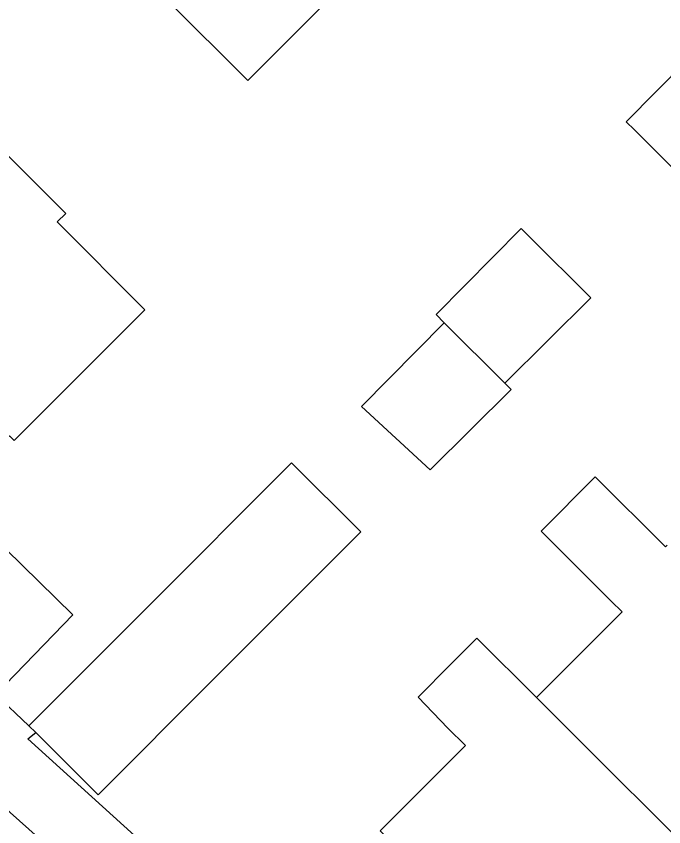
# Model space of a CAD drawing. Extents: x 159040 to 160094, y 381214 to 382518.
# Drawn here: x 159573.92 to 159593.38, y 381798.04 to 381822.4 of the extents above; entities that cross this region are included whole.
import ezdxf

# ---------------------------------------------------------------- set-up
doc = ezdxf.new("R2010")
doc.units = 0
for name, color, linetype in [('IMGEO_Pand', 7, 'Continuous'), ('IMGEO_Rijbaan_lokaal_open', 7, 'Continuous'), ('IMGEO_Voetpad_open', 7, 'Continuous')]:
    doc.layers.add(name, color=color, linetype=linetype)

msp = doc.modelspace()

# ---------------------------------------------------------------- linework, layer by layer
at = {"layer": 'IMGEO_Pand'}
for points in [[(159582.282, 381823.437), (159583.066, 381822.653), (159580.883, 381820.471), (159578.455, 381822.898)], [(159594.952, 381821.966), (159592.256, 381819.231), (159592.499, 381818.988), (159594.385, 381817.105), (159597.112, 381819.808)], [(159573.578, 381818.308), (159575.41, 381816.476), (159575.152, 381816.218), (159577.789, 381813.582), (159577.393, 381813.186), (159573.857, 381809.65), (159573.722, 381809.785), (159571.586, 381807.648)], [(159588.604, 381811.374), (159591.186, 381813.934), (159589.337, 381815.78), (159589.094, 381816.023), (159586.542, 381813.434), (159586.785, 381813.191)], [(159586.785, 381813.191), (159584.3, 381810.67), (159586.362, 381808.771), (159588.795, 381811.183), (159588.604, 381811.374)], [(159588.604, 381811.374), (159586.785, 381813.191)], [(159574.307, 381801.074), (159577.774, 381804.545), (159582.2, 381808.977), (159584.274, 381806.905), (159579.849, 381802.474), (159576.381, 381799.002), (159574.508, 381800.873)], [(159593.482, 381806.502), (159593.431, 381806.451), (159591.325, 381808.555), (159589.697, 381806.924), (159591.803, 381804.821), (159592.127, 381804.499), (159589.556, 381801.925)], [(159589.556, 381801.925), (159587.767, 381803.711), (159586.974, 381802.917), (159585.997, 381801.939), (159586.893, 381801.005), (159587.42, 381800.479), (159584.862, 381797.919), (159585.004, 381797.778), (159582.519, 381795.117), (159585.749, 381792.071), (159587.973, 381794.299), (159590.733, 381791.544), (159595.336, 381796.154)], [(159595.336, 381796.154), (159589.556, 381801.925)], [(159574.508, 381800.873), (159574.307, 381801.074)]]:
    msp.add_lwpolyline(points, dxfattribs=at)
at = {"layer": 'IMGEO_Rijbaan_lokaal_open'}
for points in [[(159572.743, 381806.566), (159573.086, 381806.886), (159575.626, 381804.406), (159573.302, 381802.014)], [(159572.145, 381799.881), (159574.952, 381797.387), (159582.613, 381790.494)]]:
    msp.add_lwpolyline(points, dxfattribs=at)
at = {"layer": 'IMGEO_Voetpad_open'}
for points in [[(159574.307, 381801.074), (159573.302, 381802.014)], [(159593.719, 381783.056), (159574.268, 381800.68), (159574.508, 381800.873)]]:
    msp.add_lwpolyline(points, dxfattribs=at)

doc.saveas('drawing.dxf')
